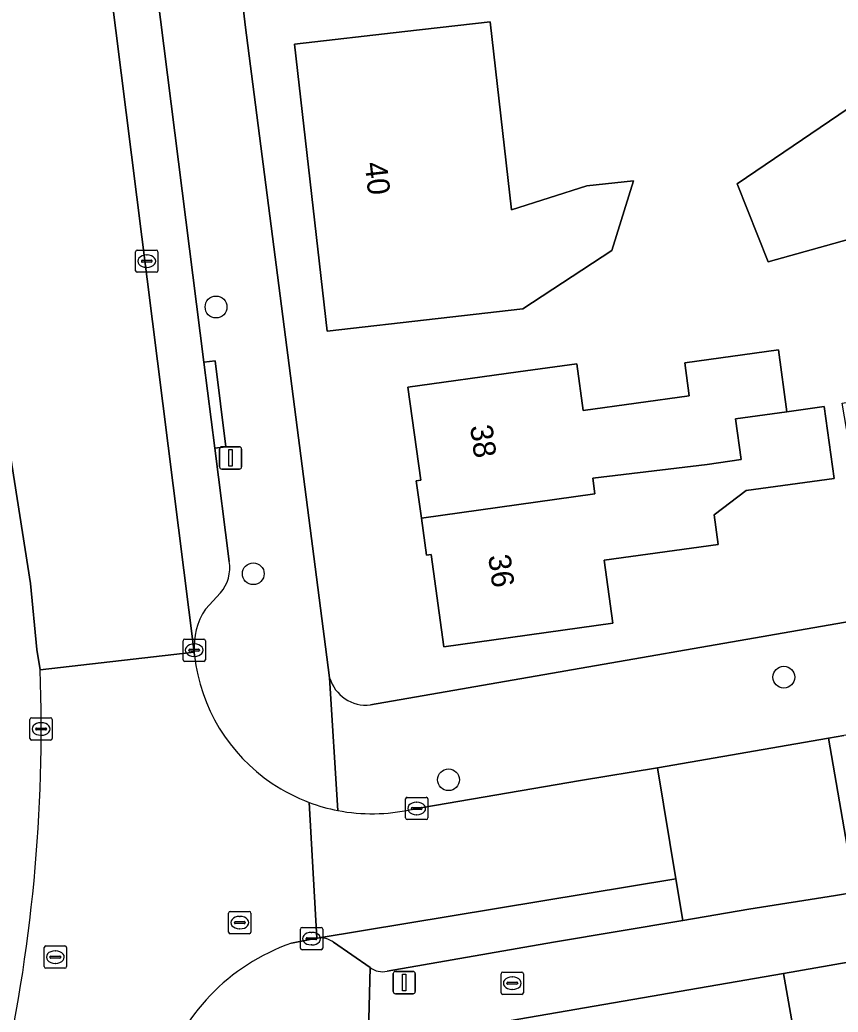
# Model space of a CAD drawing. Extents: x 162879 to 165540, y 384011 to 385181.
# Drawn here: x 164285.23 to 164321.93, y 384396.99 to 384441.49 of the extents above; entities that cross this region are included whole.
import ezdxf

# ---------------------------------------------------------------- set-up
doc = ezdxf.new("R2010")
doc.units = 0
for name, color, linetype in [('IMGEO_Boom', 7, 'Continuous'), ('IMGEO_Brandkraan', 7, 'Continuous'), ('IMGEO_Erf', 7, 'Continuous'), ('IMGEO_Kolk', 7, 'Continuous'), ('IMGEO_Lichtmast', 7, 'Continuous'), ('IMGEO_Pand', 7, 'Continuous'), ('IMGEO_Pand_nummerreeks', 7, 'Continuous'), ('IMGEO_Parkeervlak_gesloten', 7, 'Continuous'), ('IMGEO_Parkeervlak_open', 7, 'Continuous'), ('IMGEO_Rijbaan_lokaal_gesloten', 7, 'Continuous'), ('IMGEO_Rijbaan_lokaal_open', 7, 'Continuous'), ('IMGEO_Rioolput', 7, 'Continuous'), ('IMGEO_Voetpad_open', 7, 'Continuous')]:
    doc.layers.add(name, color=color, linetype=linetype)

msp = doc.modelspace()

# ---------------------------------------------------------------- linework, layer by layer
at = {"layer": 'IMGEO_Boom'}
for centre in [(164294.031, 384428.615), (164295.701, 384416.653), (164319.49, 384412.016), (164304.456, 384407.416)]:
    msp.add_circle(centre, 0.489, dxfattribs=at)
at = {"layer": 'IMGEO_Brandkraan'}
for p, q in [((164306.813, 384397.864), (164306.813, 384398.716)), ((164306.888, 384398.79), (164307.74, 384398.79)), ((164307.814, 384398.716), (164307.814, 384397.864)), ((164307.072, 384398.284), (164307.072, 384398.296)), ((164307.51, 384398.247), (164307.112, 384398.247)), ((164307.115, 384398.333), (164307.513, 384398.333)), ((164307.301, 384398.57), (164307.326, 384398.57)), ((164307.556, 384398.296), (164307.556, 384398.284)), ((164307.74, 384397.79), (164306.888, 384397.79)), ((164307.324, 384398.01), (164307.299, 384398.01))]:
    msp.add_line(p, q, dxfattribs=at)
for points in [[(164306.813, 384397.864), (164306.813, 384398.716)], [(164306.888, 384398.79), (164307.74, 384398.79)], [(164307.814, 384398.716), (164307.814, 384397.864)], [(164307.74, 384397.79), (164306.888, 384397.79)]]:
    msp.add_lwpolyline(points, dxfattribs=at)
for centre, radius, start, end in [((164306.89, 384398.714), 0.0765, 91.552, 178.448), ((164306.89, 384398.714), 0.0765, 91.552, 178.448), ((164307.738, 384398.714), 0.0765, 1.552, 88.448), ((164307.738, 384398.714), 0.0765, 1.552, 88.448), ((164307.112, 384398.293), 0.0403, 85.8775, 175.7526), ((164307.109, 384398.283), 0.0366, 178.938, 274.7102), ((164307.513, 384398.29), 0.043, 264.8664, 352.4533), ((164307.517, 384398.295), 0.0386, 1.7309, 96.639), ((164306.89, 384397.866), 0.0765, 181.552, 268.448), ((164306.89, 384397.866), 0.0765, 181.552, 268.448), ((164307.738, 384397.866), 0.0765, 271.552, 358.448), ((164307.738, 384397.866), 0.0765, 271.552, 358.448)]:
    msp.add_arc(centre, radius, start, end, dxfattribs=at)
for centre, major_axis, ratio, start_param, end_param in [((164307.3, 384398.29), (-0.387, 0.002), 0.722429, 4.712389, 7.853982), ((164307.325, 384398.29), (-0.39, 0.002), 0.717154, 1.570796, 4.712389)]:
    msp.add_ellipse(centre, major_axis=major_axis, ratio=ratio, start_param=start_param, end_param=end_param, dxfattribs=at)
at = {"layer": 'IMGEO_Erf'}
for points in [[(164284.083, 384509.933), (164286.485, 384500), (164287.479, 384494.408), (164289.825, 384479.842), (164292.496, 384465.91), (164295.335, 384441.27), (164299.12, 384411.99)], [(164300.956, 384410.768), (164327.581, 384415.411), (164327.432, 384416.279), (164327.143, 384417.966), (164323.298, 384417.308), (164322.099, 384424.309), (164325.944, 384424.967), (164324.669, 384432.28), (164318.784, 384430.647), (164317.404, 384434.139), (164323.63, 384438.372), (164321.23, 384452.446)], [(164320.579, 384392.46), (164319.479, 384398.719), (164300.857, 384395.508)]]:
    msp.add_lwpolyline(points, dxfattribs=at)
for points in [[(164306.318, 384441.407), (164307.28, 384432.979), (164310.657, 384434.051), (164312.755, 384434.266), (164311.775, 384431.142), (164307.788, 384428.531), (164303.984, 384428.097), (164299.016, 384427.53), (164297.546, 384440.404), (164302.493, 384440.97)], [(164310.205, 384426.068), (164310.496, 384423.975), (164315.251, 384424.636), (164315.045, 384426.116), (164319.244, 384426.699), (164319.629, 384423.92), (164321.304, 384424.152), (164321.752, 384420.931), (164317.8, 384420.382), (164316.36, 384419.299), (164316.544, 384417.971), (164311.435, 384417.261), (164311.828, 384414.431), (164304.251, 384413.379), (164303.677, 384417.514), (164303.468, 384417.485), (164303.237, 384419.15), (164303.005, 384420.817), (164303.209, 384420.845), (164302.629, 384425.016), (164307.582, 384425.704)]]:
    msp.add_lwpolyline(points, close=True, dxfattribs=at)
msp.add_arc((164300.774, 384412.485), 1.726, 196.6566, 276.0497, dxfattribs=at)
at = {"layer": 'IMGEO_Kolk'}
for p, q in [((164290.498, 384431.17), (164291.35, 384431.17)), ((164290.423, 384430.244), (164290.423, 384431.096)), ((164290.725, 384430.713), (164291.123, 384430.713)), ((164290.911, 384430.95), (164290.936, 384430.95)), ((164291.424, 384431.096), (164291.424, 384430.244)), ((164290.682, 384430.664), (164290.682, 384430.676)), ((164291.12, 384430.627), (164290.722, 384430.627)), ((164290.934, 384430.39), (164290.909, 384430.39)), ((164291.166, 384430.676), (164291.166, 384430.664)), ((164291.35, 384430.17), (164290.498, 384430.17)), ((164292.551, 384412.798), (164292.551, 384413.65)), ((164292.626, 384413.724), (164293.478, 384413.724)), ((164293.039, 384413.504), (164293.064, 384413.504)), ((164293.552, 384413.65), (164293.552, 384412.798)), ((164292.81, 384413.218), (164292.81, 384413.23)), ((164293.248, 384413.181), (164292.85, 384413.181)), ((164292.853, 384413.267), (164293.251, 384413.267)), ((164293.062, 384412.944), (164293.037, 384412.944)), ((164293.294, 384413.23), (164293.294, 384413.218)), ((164293.478, 384412.724), (164292.626, 384412.724)), ((164285.685, 384409.265), (164285.685, 384410.117)), ((164285.76, 384410.191), (164286.612, 384410.191)), ((164286.173, 384409.971), (164286.198, 384409.971)), ((164286.686, 384410.117), (164286.686, 384409.265)), ((164285.944, 384409.685), (164285.944, 384409.697)), ((164286.382, 384409.648), (164285.984, 384409.648)), ((164285.987, 384409.734), (164286.385, 384409.734)), ((164286.196, 384409.411), (164286.171, 384409.411)), ((164286.428, 384409.697), (164286.428, 384409.685)), ((164286.612, 384409.191), (164285.76, 384409.191)), ((164302.527, 384405.7), (164302.527, 384406.552)), ((164302.602, 384406.626), (164303.454, 384406.626)), ((164303.015, 384406.406), (164303.04, 384406.406)), ((164303.528, 384406.552), (164303.528, 384405.7)), ((164302.786, 384406.12), (164302.786, 384406.132)), ((164303.224, 384406.083), (164302.826, 384406.083)), ((164302.829, 384406.169), (164303.227, 384406.169)), ((164303.038, 384405.846), (164303.013, 384405.846)), ((164303.27, 384406.132), (164303.27, 384406.12)), ((164303.454, 384405.626), (164302.602, 384405.626)), ((164297.814, 384399.863), (164297.814, 384400.715)), ((164297.889, 384400.789), (164298.741, 384400.789)), ((164298.302, 384400.569), (164298.327, 384400.569)), ((164298.815, 384400.715), (164298.815, 384399.863)), ((164298.073, 384400.283), (164298.073, 384400.295)), ((164298.511, 384400.246), (164298.113, 384400.246)), ((164298.116, 384400.332), (164298.514, 384400.332)), ((164298.325, 384400.009), (164298.3, 384400.009)), ((164298.557, 384400.295), (164298.557, 384400.283)), ((164298.741, 384399.789), (164297.889, 384399.789))]:
    msp.add_line(p, q, dxfattribs=at)
for points in [[(164290.498, 384431.17), (164291.35, 384431.17)], [(164290.423, 384430.244), (164290.423, 384431.096)], [(164291.424, 384431.096), (164291.424, 384430.244)], [(164291.35, 384430.17), (164290.498, 384430.17)], [(164292.551, 384412.798), (164292.551, 384413.65)], [(164292.626, 384413.724), (164293.478, 384413.724)], [(164293.552, 384413.65), (164293.552, 384412.798)], [(164293.478, 384412.724), (164292.626, 384412.724)], [(164285.685, 384409.265), (164285.685, 384410.117)], [(164285.76, 384410.191), (164286.612, 384410.191)], [(164286.686, 384410.117), (164286.686, 384409.265)], [(164286.612, 384409.191), (164285.76, 384409.191)], [(164302.527, 384405.7), (164302.527, 384406.552)], [(164302.602, 384406.626), (164303.454, 384406.626)], [(164303.528, 384406.552), (164303.528, 384405.7)], [(164303.454, 384405.626), (164302.602, 384405.626)], [(164297.814, 384399.863), (164297.814, 384400.715)], [(164297.889, 384400.789), (164298.741, 384400.789)], [(164298.815, 384400.715), (164298.815, 384399.863)], [(164298.741, 384399.789), (164297.889, 384399.789)]]:
    msp.add_lwpolyline(points, dxfattribs=at)
for centre, radius, start, end in [((164290.5, 384431.094), 0.0765, 91.552, 178.448), ((164290.5, 384431.094), 0.0765, 91.552, 178.448), ((164291.348, 384431.094), 0.0765, 1.552, 88.448), ((164291.348, 384431.094), 0.0765, 1.552, 88.448), ((164290.722, 384430.673), 0.0403, 85.8775, 175.7526), ((164291.127, 384430.675), 0.0386, 1.7309, 96.639), ((164290.5, 384430.246), 0.0765, 181.552, 268.448), ((164290.5, 384430.246), 0.0765, 181.552, 268.448), ((164290.719, 384430.663), 0.0366, 178.938, 274.7102), ((164291.123, 384430.67), 0.043, 264.8664, 352.4533), ((164291.348, 384430.246), 0.0765, 271.552, 358.448), ((164291.348, 384430.246), 0.0765, 271.552, 358.448), ((164292.628, 384413.648), 0.0765, 91.552, 178.448), ((164292.628, 384413.648), 0.0765, 91.552, 178.448), ((164293.476, 384413.648), 0.0765, 1.552, 88.448), ((164293.476, 384413.648), 0.0765, 1.552, 88.448), ((164292.85, 384413.227), 0.0403, 85.8775, 175.7526), ((164292.847, 384413.217), 0.0366, 178.938, 274.7102), ((164293.251, 384413.224), 0.043, 264.8664, 352.4533), ((164293.255, 384413.229), 0.0386, 1.7309, 96.639), ((164292.628, 384412.8), 0.0765, 181.552, 268.448), ((164292.628, 384412.8), 0.0765, 181.552, 268.448), ((164293.476, 384412.8), 0.0765, 271.552, 358.448), ((164293.476, 384412.8), 0.0765, 271.552, 358.448), ((164285.762, 384410.115), 0.0765, 91.552, 178.448), ((164285.762, 384410.115), 0.0765, 91.552, 178.448), ((164286.61, 384410.115), 0.0765, 1.552, 88.448), ((164286.61, 384410.115), 0.0765, 1.552, 88.448), ((164285.984, 384409.694), 0.0403, 85.8775, 175.7526), ((164285.981, 384409.684), 0.0366, 178.938, 274.7102), ((164286.385, 384409.691), 0.043, 264.8664, 352.4533), ((164286.389, 384409.696), 0.0386, 1.7309, 96.639), ((164285.762, 384409.267), 0.0765, 181.552, 268.448), ((164285.762, 384409.267), 0.0765, 181.552, 268.448), ((164286.61, 384409.267), 0.0765, 271.552, 358.448), ((164286.61, 384409.267), 0.0765, 271.552, 358.448), ((164302.604, 384406.55), 0.0765, 91.552, 178.448), ((164302.604, 384406.55), 0.0765, 91.552, 178.448), ((164303.452, 384406.55), 0.0765, 1.552, 88.448), ((164303.452, 384406.55), 0.0765, 1.552, 88.448), ((164302.826, 384406.129), 0.0403, 85.8775, 175.7526), ((164302.823, 384406.119), 0.0366, 178.938, 274.7102), ((164303.227, 384406.126), 0.043, 264.8664, 352.4533), ((164303.231, 384406.131), 0.0386, 1.7309, 96.639), ((164302.604, 384405.702), 0.0765, 181.552, 268.448), ((164302.604, 384405.702), 0.0765, 181.552, 268.448), ((164303.452, 384405.702), 0.0765, 271.552, 358.448), ((164303.452, 384405.702), 0.0765, 271.552, 358.448), ((164297.891, 384400.713), 0.0765, 91.552, 178.448), ((164297.891, 384400.713), 0.0765, 91.552, 178.448), ((164298.739, 384400.713), 0.0765, 1.552, 88.448), ((164298.739, 384400.713), 0.0765, 1.552, 88.448), ((164298.113, 384400.292), 0.0403, 85.8775, 175.7526), ((164298.11, 384400.282), 0.0366, 178.938, 274.7102), ((164298.514, 384400.289), 0.043, 264.8664, 352.4533), ((164298.518, 384400.294), 0.0386, 1.7309, 96.639), ((164297.891, 384399.865), 0.0765, 181.552, 268.448), ((164297.891, 384399.865), 0.0765, 181.552, 268.448), ((164298.739, 384399.865), 0.0765, 271.552, 358.448), ((164298.739, 384399.865), 0.0765, 271.552, 358.448)]:
    msp.add_arc(centre, radius, start, end, dxfattribs=at)
for centre, major_axis, ratio, start_param, end_param in [((164290.91, 384430.67), (-0.387, 0.002), 0.722429, 4.712389, 7.853982), ((164290.935, 384430.67), (-0.39, 0.002), 0.717154, 1.570796, 4.712389), ((164293.038, 384413.224), (-0.387, 0.002), 0.722429, 4.712389, 7.853982), ((164293.063, 384413.224), (-0.39, 0.002), 0.717154, 1.570796, 4.712389), ((164286.172, 384409.691), (-0.387, 0.002), 0.722429, 4.712389, 7.853982), ((164286.197, 384409.691), (-0.39, 0.002), 0.717154, 1.570796, 4.712389), ((164303.014, 384406.126), (-0.387, 0.002), 0.722429, 4.712389, 7.853982), ((164303.039, 384406.126), (-0.39, 0.002), 0.717154, 1.570796, 4.712389), ((164298.301, 384400.289), (-0.387, 0.002), 0.722429, 4.712389, 7.853982), ((164298.326, 384400.289), (-0.39, 0.002), 0.717154, 1.570796, 4.712389)]:
    msp.add_ellipse(centre, major_axis=major_axis, ratio=ratio, start_param=start_param, end_param=end_param, dxfattribs=at)
at = {"layer": 'IMGEO_Lichtmast'}
for p, q in [((164294.187, 384421.445), (164294.187, 384422.245)), ((164294.187, 384422.245), (164294.187, 384421.445)), ((164294.287, 384422.345), (164295.077, 384422.345)), ((164295.077, 384422.345), (164294.287, 384422.345)), ((164295.177, 384422.245), (164295.177, 384421.445)), ((164295.177, 384421.445), (164295.177, 384422.245)), ((164295.077, 384421.345), (164294.287, 384421.345)), ((164294.287, 384421.345), (164295.077, 384421.345)), ((164301.974, 384397.919), (164301.974, 384398.719)), ((164301.974, 384398.719), (164301.974, 384397.919)), ((164302.074, 384398.819), (164302.864, 384398.819)), ((164302.864, 384398.819), (164302.074, 384398.819)), ((164302.964, 384398.719), (164302.964, 384397.919)), ((164302.964, 384397.919), (164302.964, 384398.719)), ((164302.864, 384397.819), (164302.074, 384397.819)), ((164302.074, 384397.819), (164302.864, 384397.819))]:
    msp.add_line(p, q, dxfattribs=at)
for points in [[(164294.607, 384422.22), (164294.757, 384422.22), (164294.757, 384421.47), (164294.607, 384421.47), (164294.607, 384422.22)], [(164302.394, 384398.694), (164302.544, 384398.694), (164302.544, 384397.944), (164302.394, 384397.944), (164302.394, 384398.694)]]:
    msp.add_lwpolyline(points, dxfattribs=at)
for centre, start, end in [((164294.287, 384422.245), 90, 180), ((164294.287, 384422.245), 90, 180), ((164295.077, 384422.245), 0, 90), ((164295.077, 384422.245), 360, 90), ((164294.287, 384421.445), 180, 270), ((164294.287, 384421.445), 180, 270), ((164295.077, 384421.445), 270, 0), ((164295.077, 384421.445), 270, 0), ((164302.074, 384398.719), 90, 180), ((164302.074, 384398.719), 90, 180), ((164302.864, 384398.719), 0, 90), ((164302.864, 384398.719), 360, 90), ((164302.074, 384397.919), 180, 270), ((164302.074, 384397.919), 180, 270), ((164302.864, 384397.919), 270, 0), ((164302.864, 384397.919), 270, 0)]:
    msp.add_arc(centre, 0.1, start, end, dxfattribs=at)
at = {"layer": 'IMGEO_Pand'}
for points in [[(164306.318, 384441.407), (164302.493, 384440.97), (164297.546, 384440.404), (164299.016, 384427.53), (164303.984, 384428.097), (164307.788, 384428.531), (164311.775, 384431.142), (164312.755, 384434.266), (164310.657, 384434.051), (164307.28, 384432.979)], [(164323.74, 384438.447), (164323.63, 384438.372), (164317.404, 384434.139), (164318.784, 384430.647), (164324.669, 384432.28)], [(164317.325, 384423.6), (164319.629, 384423.92), (164319.244, 384426.699), (164315.045, 384426.116), (164315.251, 384424.636), (164310.496, 384423.975), (164310.205, 384426.068), (164307.582, 384425.704), (164302.629, 384425.016), (164303.209, 384420.845), (164303.005, 384420.817), (164303.237, 384419.15), (164311.02, 384420.236), (164310.922, 384420.935), (164316.045, 384421.555), (164317.58, 384421.77)], [(164317.8, 384420.382), (164321.752, 384420.931), (164321.304, 384424.152), (164319.629, 384423.92), (164317.325, 384423.6), (164317.58, 384421.77), (164316.045, 384421.555), (164310.922, 384420.935), (164311.02, 384420.236), (164303.237, 384419.15), (164303.468, 384417.485), (164303.677, 384417.514), (164304.251, 384413.379), (164311.828, 384414.431), (164311.435, 384417.261), (164316.544, 384417.971), (164316.36, 384419.299)], [(164319.479, 384398.719), (164320.579, 384392.46), (164323.48, 384392.97), (164322.38, 384399.228)]]:
    msp.add_lwpolyline(points, close=True, dxfattribs=at)
at = {"layer": 'IMGEO_Parkeervlak_gesloten'}
for points in [[(164314.961, 384401.099), (164314.651, 384402.967), (164298.566, 384400.31)], [(164301.697, 384398.827), (164309.168, 384400.134), (164314.961, 384401.099)], [(164299.301, 384400.126), (164300.944, 384398.99)]]:
    msp.add_lwpolyline(points, dxfattribs=at)
for centre, radius, start, end in [((164298.712, 384399.334), 0.987, 53.3824, 98.5085), ((164301.493, 384399.705), 0.901, 232.4741, 283.0975)]:
    msp.add_arc(centre, radius, start, end, dxfattribs=at)
at = {"layer": 'IMGEO_Parkeervlak_open'}
for points in [[(164283.559, 384488.312), (164283.658, 384487.529), (164293.057, 384413.129)], [(164286.139, 384412.339), (164285.992, 384413.26), (164285.705, 384416.219), (164275.161, 384483.409)], [(164294.624, 384417.207), (164293.98, 384422.286), (164293.491, 384426.14), (164291.045, 384445.426), (164290.569, 384449.186), (164288.7, 384463.924)], [(164293.555, 384415.07), (164294.237, 384415.797)]]:
    msp.add_lwpolyline(points, dxfattribs=at)
for centre, radius, start, end in [((164292.888, 384416.925), 1.759, 320.0906, 9.2136), ((164296.167, 384413.365), 3.119, 146.8741, 184.3461), ((164214.239, 384409.661), 71.95, 347.05753, 2.13317)]:
    msp.add_arc(centre, radius, start, end, dxfattribs=at)
at = {"layer": 'IMGEO_Rijbaan_lokaal_gesloten'}
for points in [[(164277.999, 384500.396), (164276.232, 384507.545), (164273.858, 384507.133), (164275.49, 384494.55), (164276.432, 384488.834), (164277.231, 384484.02), (164275.132, 384483.563), (164275.161, 384483.409), (164285.705, 384416.219), (164285.992, 384413.26), (164286.139, 384412.339), (164293.057, 384413.129), (164283.658, 384487.529)], [(164293.065, 384412.976), (164293.057, 384413.129), (164286.139, 384412.339)], [(164298.208, 384406.397), (164298.553, 384400.308), (164298.566, 384400.31), (164314.651, 384402.967), (164313.824, 384407.949)], [(164313.824, 384407.949), (164310.378, 384407.388), (164302.778, 384406.087)], [(164297.416, 384400.087), (164298.553, 384400.308), (164298.208, 384406.397)]]:
    msp.add_lwpolyline(points, dxfattribs=at)
msp.add_lwpolyline([(164358.984, 384410.752), (164369.293, 384412.53), (164368.41, 384417.478), (164360.915, 384416.14), (164360.091, 384415.997), (164354.469, 384415.019), (164353.578, 384414.864), (164322.185, 384409.403), (164321.494, 384409.283), (164322.331, 384404.431), (164354.678, 384410.01), (164355.008, 384407.959), (164358.534, 384408.573), (164359.318, 384408.719)], close=True, dxfattribs=at)
for centre, radius, start, end in [((164301.014, 384413.89), 8.001, 186.561, 236.0646), ((164214.239, 384409.661), 71.95, 347.05753, 2.13317), ((164301.009, 384413.879), 7.989, 236.0485, 249.4772), ((164301.025, 384413.941), 8.053, 249.5217, 259.0015), ((164301.012, 384413.886), 7.997, 259.0197, 282.757), ((164300.494, 384391.289), 9.321, 109.2809, 163.1103)]:
    msp.add_arc(centre, radius, start, end, dxfattribs=at)
at = {"layer": 'IMGEO_Rijbaan_lokaal_open'}
msp.add_lwpolyline([(164321.494, 384409.283), (164313.824, 384407.949), (164314.651, 384402.967), (164314.961, 384401.099), (164317.923, 384401.605), (164321.805, 384402.225), (164322.685, 384402.377), (164322.331, 384404.431)], close=True, dxfattribs=at)
at = {"layer": 'IMGEO_Rioolput'}
for p, q in [((164294.594, 384400.583), (164294.594, 384401.435)), ((164294.669, 384401.509), (164295.521, 384401.509)), ((164295.595, 384401.435), (164295.595, 384400.583)), ((164294.853, 384401.003), (164294.853, 384401.015)), ((164295.291, 384400.966), (164294.893, 384400.966)), ((164294.896, 384401.052), (164295.294, 384401.052)), ((164295.082, 384401.289), (164295.107, 384401.289)), ((164295.337, 384401.015), (164295.337, 384401.003)), ((164295.521, 384400.509), (164294.669, 384400.509)), ((164295.105, 384400.729), (164295.08, 384400.729)), ((164286.325, 384399.035), (164286.325, 384399.887)), ((164286.4, 384399.961), (164287.252, 384399.961)), ((164286.813, 384399.741), (164286.838, 384399.741)), ((164287.326, 384399.887), (164287.326, 384399.035)), ((164286.584, 384399.455), (164286.584, 384399.467)), ((164287.022, 384399.418), (164286.624, 384399.418)), ((164286.627, 384399.504), (164287.025, 384399.504)), ((164286.836, 384399.181), (164286.811, 384399.181)), ((164287.068, 384399.467), (164287.068, 384399.455)), ((164287.252, 384398.961), (164286.4, 384398.961))]:
    msp.add_line(p, q, dxfattribs=at)
for points in [[(164294.594, 384400.583), (164294.594, 384401.435)], [(164294.669, 384401.509), (164295.521, 384401.509)], [(164295.595, 384401.435), (164295.595, 384400.583)], [(164295.521, 384400.509), (164294.669, 384400.509)], [(164286.325, 384399.035), (164286.325, 384399.887)], [(164286.4, 384399.961), (164287.252, 384399.961)], [(164287.326, 384399.887), (164287.326, 384399.035)], [(164287.252, 384398.961), (164286.4, 384398.961)]]:
    msp.add_lwpolyline(points, dxfattribs=at)
for centre, radius, start, end in [((164294.671, 384401.433), 0.0765, 91.552, 178.448), ((164294.671, 384401.433), 0.0765, 91.552, 178.448), ((164295.519, 384401.433), 0.0765, 1.552, 88.448), ((164295.519, 384401.433), 0.0765, 1.552, 88.448), ((164294.893, 384401.012), 0.0403, 85.8775, 175.7526), ((164294.89, 384401.002), 0.0366, 178.938, 274.7102), ((164295.294, 384401.009), 0.043, 264.8664, 352.4533), ((164295.298, 384401.014), 0.0386, 1.7309, 96.639), ((164294.671, 384400.585), 0.0765, 181.552, 268.448), ((164294.671, 384400.585), 0.0765, 181.552, 268.448), ((164295.519, 384400.585), 0.0765, 271.552, 358.448), ((164295.519, 384400.585), 0.0765, 271.552, 358.448), ((164286.402, 384399.885), 0.0765, 91.552, 178.448), ((164286.402, 384399.885), 0.0765, 91.552, 178.448), ((164287.25, 384399.885), 0.0765, 1.552, 88.448), ((164287.25, 384399.885), 0.0765, 1.552, 88.448), ((164286.624, 384399.464), 0.0403, 85.8775, 175.7526), ((164286.621, 384399.454), 0.0366, 178.938, 274.7102), ((164287.025, 384399.461), 0.043, 264.8664, 352.4533), ((164287.029, 384399.466), 0.0386, 1.7309, 96.639), ((164286.402, 384399.037), 0.0765, 181.552, 268.448), ((164286.402, 384399.037), 0.0765, 181.552, 268.448), ((164287.25, 384399.037), 0.0765, 271.552, 358.448), ((164287.25, 384399.037), 0.0765, 271.552, 358.448)]:
    msp.add_arc(centre, radius, start, end, dxfattribs=at)
for centre, major_axis, ratio, start_param, end_param in [((164295.081, 384401.009), (-0.387, 0.002), 0.722429, 4.712389, 7.853982), ((164295.106, 384401.009), (-0.39, 0.002), 0.717154, 1.570796, 4.712389), ((164286.812, 384399.461), (-0.387, 0.002), 0.722429, 4.712389, 7.853982), ((164286.837, 384399.461), (-0.39, 0.002), 0.717154, 1.570796, 4.712389)]:
    msp.add_ellipse(centre, major_axis=major_axis, ratio=ratio, start_param=start_param, end_param=end_param, dxfattribs=at)
at = {"layer": 'IMGEO_Voetpad_open'}
for points in [[(164295.335, 384441.27), (164292.496, 384465.91), (164289.825, 384479.842), (164287.479, 384494.408), (164286.485, 384500), (164284.083, 384509.933), (164283.48, 384513.165), (164283.972, 384516.463), (164285.786, 384518.69), (164284.813, 384519.697)], [(164285.962, 384485.008), (164286.269, 384482.859), (164288.227, 384467.651), (164288.723, 384467.713), (164289.196, 384463.986), (164288.7, 384463.924), (164290.569, 384449.186), (164291.065, 384449.248), (164291.541, 384445.488), (164291.045, 384445.426), (164293.491, 384426.14), (164293.987, 384426.202), (164294.476, 384422.348), (164293.98, 384422.286), (164294.624, 384417.207)], [(164299.489, 384406.036), (164299.12, 384411.99), (164295.335, 384441.27)], [(164361.908, 384421.419), (164358.867, 384420.803), (164353.958, 384419.931), (164350.941, 384420.326), (164329.038, 384416.627), (164328.92, 384416.601), (164327.519, 384416.294), (164327.721, 384415.435), (164327.581, 384415.411), (164300.956, 384410.768)], [(164294.237, 384415.797), (164293.555, 384415.07)], [(164293.057, 384413.129), (164293.065, 384412.976)], [(164299.12, 384411.99), (164299.489, 384406.036)], [(164369.895, 384410.612), (164369.643, 384410.571), (164366.455, 384410.045), (164359.318, 384408.719), (164358.534, 384408.573), (164358.619, 384408.081), (164354.716, 384407.395), (164354.63, 384407.893), (164322.685, 384402.377), (164321.805, 384402.225), (164317.923, 384401.605), (164314.961, 384401.099), (164309.168, 384400.134), (164301.697, 384398.827)], [(164302.778, 384406.087), (164310.378, 384407.388), (164313.824, 384407.949), (164321.494, 384409.283), (164322.185, 384409.403)], [(164300.944, 384398.99), (164300.857, 384395.508), (164319.479, 384398.719), (164322.38, 384399.228), (164330.155, 384400.608), (164332.974, 384401.104), (164345.117, 384403.27), (164347.887, 384403.757), (164355.475, 384405.078), (164358.523, 384405.613)], [(164298.566, 384400.31), (164298.553, 384400.308), (164297.416, 384400.087)], [(164300.857, 384395.508), (164300.944, 384398.99), (164299.301, 384400.126)]]:
    msp.add_lwpolyline(points, dxfattribs=at)
msp.add_lwpolyline([(164293.98, 384422.286), (164294.476, 384422.348), (164293.987, 384426.202), (164293.491, 384426.14)], close=True, dxfattribs=at)
for centre, radius, start, end in [((164292.888, 384416.925), 1.759, 320.0906, 9.2136), ((164296.167, 384413.365), 3.119, 146.8741, 184.3461), ((164301.014, 384413.89), 8.001, 186.561, 236.0646), ((164300.774, 384412.485), 1.726, 196.6566, 276.0497), ((164301.009, 384413.879), 7.989, 236.0485, 249.4772), ((164301.025, 384413.941), 8.053, 249.5217, 259.0015), ((164301.012, 384413.886), 7.997, 259.0197, 282.757), ((164300.494, 384391.289), 9.321, 109.2809, 163.1103), ((164298.712, 384399.334), 0.987, 53.3824, 98.5085), ((164301.493, 384399.705), 0.901, 232.4741, 283.0975)]:
    msp.add_arc(centre, radius, start, end, dxfattribs=at)

# ---------------------------------------------------------------- texts
at = {"layer": 'IMGEO_Pand_nummerreeks'}
for s, rotation, p in [('40', 276.5143, (164300.692, 384435.07)), ('38', 277.9353, (164305.417, 384423.27)), ('36', 277.9353, (164306.228, 384417.455))]:
    msp.add_text(s, height=1, rotation=rotation, dxfattribs=at).set_placement(p)

doc.saveas('drawing.dxf')
